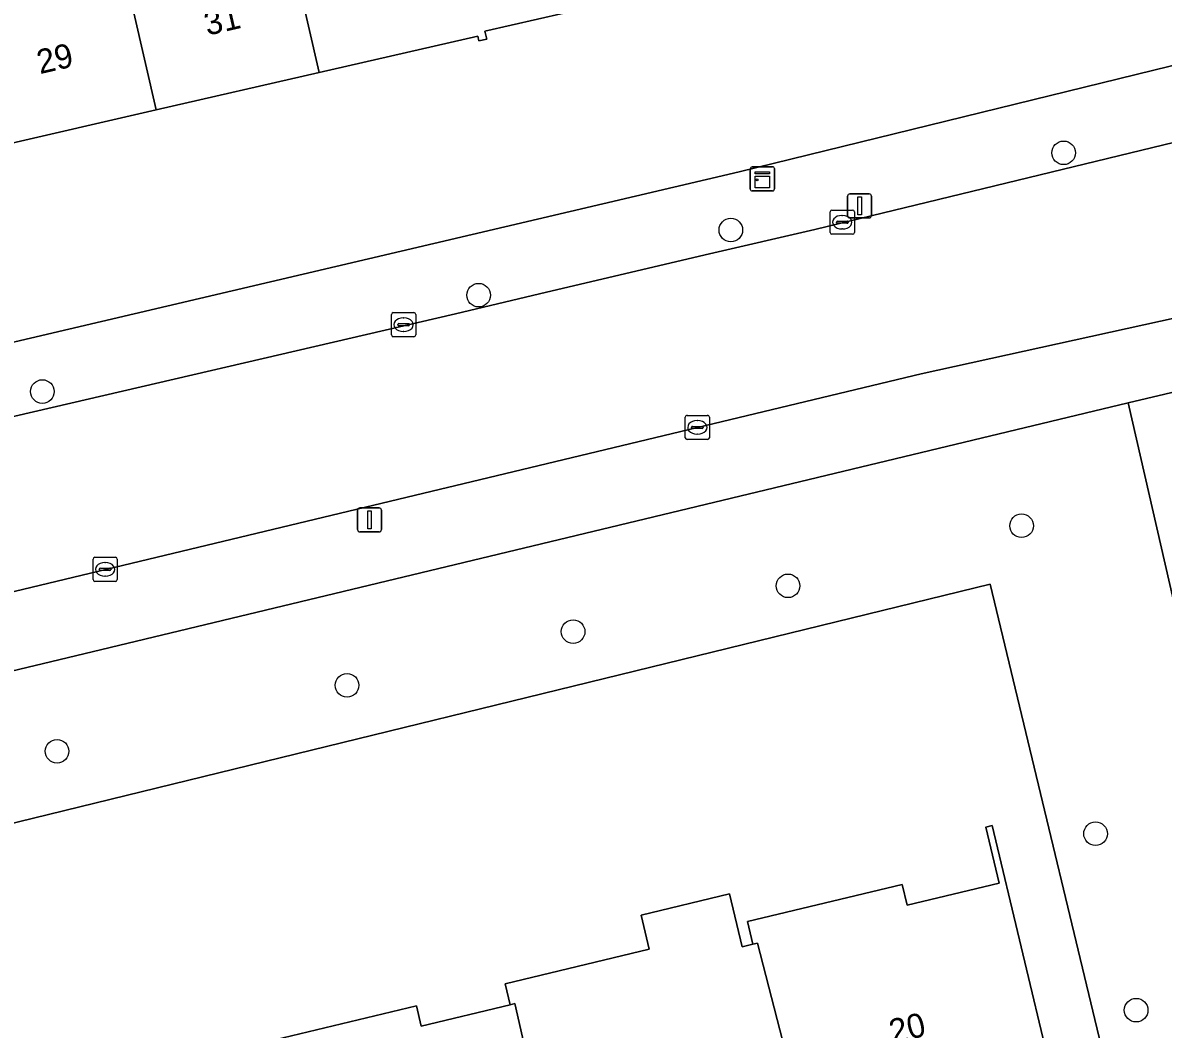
# Model space of a CAD drawing. Extents: x 162026 to 163502, y 387295 to 388169.
# Drawn here: x 163072.65 to 163119.9, y 387764.22 to 387805.9 of the extents above; entities that cross this region are included whole.
import ezdxf

# ---------------------------------------------------------------- set-up
doc = ezdxf.new("R2010")
doc.units = 0
for name, color, linetype in [('IMGEO_Boom', 7, 'Continuous'), ('IMGEO_Erf', 7, 'Continuous'), ('IMGEO_Groenvoorziening', 7, 'Continuous'), ('IMGEO_Kast', 7, 'Continuous'), ('IMGEO_Kolk', 7, 'Continuous'), ('IMGEO_Lichtmast', 7, 'Continuous'), ('IMGEO_Pand', 7, 'Continuous'), ('IMGEO_Pand_nummerreeks', 7, 'Continuous'), ('IMGEO_Rijbaan_lokaal_open', 7, 'Continuous'), ('IMGEO_Voetpad_open', 7, 'Continuous')]:
    doc.layers.add(name, color=color, linetype=linetype)

msp = doc.modelspace()

# ---------------------------------------------------------------- linework, layer by layer
at = {"layer": 'IMGEO_Boom'}
for centre in [(163115.774, 387800.515), (163101.984, 387797.319), (163091.535, 387794.62), (163073.458, 387790.628), (163114.032, 387785.07), (163104.355, 387782.581), (163095.449, 387780.684), (163086.081, 387778.46), (163074.066, 387775.728), (163117.097, 387772.313), (163118.778, 387765.005)]:
    msp.add_circle(centre, 0.489, dxfattribs=at)
at = {"layer": 'IMGEO_Erf'}
msp.add_lwpolyline([(163093.654, 387812.443), (163096.675, 387813.136), (163098.084, 387806.996), (163095.062, 387806.303), (163091.796, 387805.553), (163091.87, 387805.231), (163091.545, 387805.157), (163091.5, 387805.353), (163084.926, 387803.844), (163078.174, 387802.294), (163071.64, 387800.794), (163071.695, 387800.555), (163071.332, 387800.471), (163069.386, 387808.945), (163069.681, 387809.012), (163069.724, 387808.826), (163074.598, 387809.944), (163076.325, 387810.34), (163083.077, 387811.891), (163089.434, 387813.35), (163088.961, 387815.86), (163089.524, 387816.759), (163092.507, 387817.443)], close=True, dxfattribs=at)
for points in [[(163070.247, 387792.203), (163102.324, 387799.729), (163120.914, 387804.286)], [(163118.461, 387758.815), (163112.724, 387782.656), (163067.318, 387771.549), (163069.587, 387762.107)], [(163082.393, 387763.609), (163088.956, 387765.18), (163089.156, 387764.345), (163092.846, 387765.228), (163092.638, 387766.097), (163098.605, 387767.525), (163098.266, 387768.942), (163101.924, 387769.818), (163102.448, 387767.629), (163102.898, 387767.737), (163102.673, 387768.679), (163109.083, 387770.213), (163109.29, 387769.347), (163113.101, 387770.259), (163112.544, 387772.585), (163112.807, 387772.648), (163115.212, 387762.597)]]:
    msp.add_lwpolyline(points, dxfattribs=at)
at = {"layer": 'IMGEO_Groenvoorziening'}
msp.add_lwpolyline([(163136.339, 387794.384), (163118.446, 387790.157), (163125.27, 387760.423), (163144.393, 387764.941), (163143.741, 387767.71), (163137.65, 387793.586)], dxfattribs=at)
msp.add_lwpolyline([(163112.724, 387782.656), (163118.461, 387758.815), (163125.27, 387760.423), (163118.446, 387790.157), (163074.487, 387779.595), (163065.879, 387777.538), (163067.318, 387771.549)], close=True, dxfattribs=at)
at = {"layer": 'IMGEO_Kast'}
for p, q in [((163102.866, 387799.936), (163103.707, 387799.936)), ((163103.707, 387799.936), (163102.866, 387799.936)), ((163102.791, 387799.011), (163102.791, 387799.852)), ((163102.791, 387799.852), (163102.791, 387799.011)), ((163103.791, 387799.861), (163103.791, 387799.02)), ((163103.791, 387799.02), (163103.791, 387799.861)), ((163103.716, 387798.936), (163102.875, 387798.936)), ((163102.875, 387798.936), (163103.716, 387798.936))]:
    msp.add_line(p, q, dxfattribs=at)
for points in [[(163102.986, 387799.726), (163103.586, 387799.726), (163103.586, 387799.641), (163102.986, 387799.641), (163102.986, 387799.726)], [(163102.986, 387799.551), (163103.586, 387799.551), (163103.586, 387799.062), (163102.986, 387799.062), (163102.986, 387799.551)]]:
    msp.add_lwpolyline(points, dxfattribs=at)
msp.add_circle((163103.07, 387799.4), 0.0377, dxfattribs=at)
for centre, start, end in [((163102.869, 387799.858), 92.4484, 184.2845), ((163102.869, 387799.858), 92.4484, 184.2845), ((163103.713, 387799.858), 2.4484, 94.2845), ((163103.713, 387799.858), 2.4484, 94.2845), ((163102.869, 387799.014), 182.4484, 274.2845), ((163102.869, 387799.014), 182.4484, 274.2845), ((163103.713, 387799.014), 272.4484, 4.2845), ((163103.713, 387799.014), 272.4484, 4.2845)]:
    msp.add_arc(centre, 0.0779, start, end, dxfattribs=at)
at = {"layer": 'IMGEO_Kolk'}
for p, q in [((163106.101, 387797.217), (163106.101, 387798.069)), ((163106.176, 387798.143), (163107.028, 387798.143)), ((163107.102, 387798.069), (163107.102, 387797.217)), ((163106.36, 387797.637), (163106.36, 387797.649)), ((163106.798, 387797.6), (163106.4, 387797.6)), ((163106.403, 387797.686), (163106.801, 387797.686)), ((163106.589, 387797.923), (163106.614, 387797.923)), ((163106.844, 387797.649), (163106.844, 387797.637)), ((163107.028, 387797.143), (163106.176, 387797.143)), ((163106.612, 387797.363), (163106.587, 387797.363)), ((163087.925, 387792.972), (163087.925, 387793.824)), ((163088, 387793.898), (163088.852, 387793.898)), ((163088.926, 387793.824), (163088.926, 387792.972)), ((163088.184, 387793.392), (163088.184, 387793.404)), ((163088.622, 387793.355), (163088.224, 387793.355)), ((163088.227, 387793.441), (163088.625, 387793.441)), ((163088.413, 387793.678), (163088.438, 387793.678)), ((163088.668, 387793.404), (163088.668, 387793.392)), ((163088.852, 387792.898), (163088, 387792.898)), ((163088.436, 387793.118), (163088.411, 387793.118)), ((163100.097, 387788.717), (163100.097, 387789.569)), ((163100.172, 387789.643), (163101.024, 387789.643)), ((163101.098, 387789.569), (163101.098, 387788.717)), ((163100.356, 387789.137), (163100.356, 387789.149)), ((163100.794, 387789.1), (163100.396, 387789.1)), ((163100.399, 387789.186), (163100.797, 387789.186)), ((163100.585, 387789.423), (163100.61, 387789.423)), ((163100.84, 387789.149), (163100.84, 387789.137)), ((163101.024, 387788.643), (163100.172, 387788.643)), ((163100.608, 387788.863), (163100.583, 387788.863)), ((163075.559, 387782.838), (163075.559, 387783.69)), ((163075.634, 387783.764), (163076.486, 387783.764)), ((163076.047, 387783.544), (163076.072, 387783.544)), ((163076.56, 387783.69), (163076.56, 387782.838)), ((163075.818, 387783.258), (163075.818, 387783.27)), ((163076.256, 387783.221), (163075.858, 387783.221)), ((163075.861, 387783.307), (163076.259, 387783.307)), ((163076.07, 387782.984), (163076.045, 387782.984)), ((163076.302, 387783.27), (163076.302, 387783.258)), ((163076.486, 387782.764), (163075.634, 387782.764))]:
    msp.add_line(p, q, dxfattribs=at)
for points in [[(163106.101, 387797.217), (163106.101, 387798.069)], [(163106.176, 387798.143), (163107.028, 387798.143)], [(163107.102, 387798.069), (163107.102, 387797.217)], [(163107.028, 387797.143), (163106.176, 387797.143)], [(163087.925, 387792.972), (163087.925, 387793.824)], [(163088, 387793.898), (163088.852, 387793.898)], [(163088.926, 387793.824), (163088.926, 387792.972)], [(163088.852, 387792.898), (163088, 387792.898)], [(163100.097, 387788.717), (163100.097, 387789.569)], [(163100.172, 387789.643), (163101.024, 387789.643)], [(163101.098, 387789.569), (163101.098, 387788.717)], [(163101.024, 387788.643), (163100.172, 387788.643)], [(163075.559, 387782.838), (163075.559, 387783.69)], [(163075.634, 387783.764), (163076.486, 387783.764)], [(163076.56, 387783.69), (163076.56, 387782.838)], [(163076.486, 387782.764), (163075.634, 387782.764)]]:
    msp.add_lwpolyline(points, dxfattribs=at)
for centre, radius, start, end in [((163106.178, 387798.067), 0.0765, 91.552, 178.448), ((163106.178, 387798.067), 0.0765, 91.552, 178.448), ((163107.026, 387798.067), 0.0765, 1.552, 88.448), ((163107.026, 387798.067), 0.0765, 1.552, 88.448), ((163106.4, 387797.646), 0.0403, 85.8775, 175.7526), ((163106.397, 387797.636), 0.0366, 178.938, 274.7102), ((163106.801, 387797.643), 0.043, 264.8664, 352.4533), ((163106.805, 387797.648), 0.0386, 1.7309, 96.639), ((163106.178, 387797.219), 0.0765, 181.552, 268.448), ((163106.178, 387797.219), 0.0765, 181.552, 268.448), ((163107.026, 387797.219), 0.0765, 271.552, 358.448), ((163107.026, 387797.219), 0.0765, 271.552, 358.448), ((163088.002, 387793.822), 0.0765, 91.552, 178.448), ((163088.002, 387793.822), 0.0765, 91.552, 178.448), ((163088.85, 387793.822), 0.0765, 1.552, 88.448), ((163088.85, 387793.822), 0.0765, 1.552, 88.448), ((163088.224, 387793.401), 0.0403, 85.8775, 175.7526), ((163088.221, 387793.391), 0.0366, 178.938, 274.7102), ((163088.625, 387793.398), 0.043, 264.8664, 352.4533), ((163088.629, 387793.403), 0.0386, 1.7309, 96.639), ((163088.002, 387792.974), 0.0765, 181.552, 268.448), ((163088.002, 387792.974), 0.0765, 181.552, 268.448), ((163088.85, 387792.974), 0.0765, 271.552, 358.448), ((163088.85, 387792.974), 0.0765, 271.552, 358.448), ((163100.174, 387789.567), 0.0765, 91.552, 178.448), ((163100.174, 387789.567), 0.0765, 91.552, 178.448), ((163101.022, 387789.567), 0.0765, 1.552, 88.448), ((163101.022, 387789.567), 0.0765, 1.552, 88.448), ((163100.396, 387789.146), 0.0403, 85.8775, 175.7526), ((163100.393, 387789.136), 0.0366, 178.938, 274.7102), ((163100.797, 387789.143), 0.043, 264.8664, 352.4533), ((163100.801, 387789.148), 0.0386, 1.7309, 96.639), ((163100.174, 387788.719), 0.0765, 181.552, 268.448), ((163100.174, 387788.719), 0.0765, 181.552, 268.448), ((163101.022, 387788.719), 0.0765, 271.552, 358.448), ((163101.022, 387788.719), 0.0765, 271.552, 358.448), ((163075.636, 387783.688), 0.0765, 91.552, 178.448), ((163075.636, 387783.688), 0.0765, 91.552, 178.448), ((163076.484, 387783.688), 0.0765, 1.552, 88.448), ((163076.484, 387783.688), 0.0765, 1.552, 88.448), ((163075.858, 387783.267), 0.0403, 85.8775, 175.7526), ((163075.855, 387783.257), 0.0366, 178.938, 274.7102), ((163076.259, 387783.264), 0.043, 264.8664, 352.4533), ((163076.263, 387783.269), 0.0386, 1.7309, 96.639), ((163075.636, 387782.84), 0.0765, 181.552, 268.448), ((163075.636, 387782.84), 0.0765, 181.552, 268.448), ((163076.484, 387782.84), 0.0765, 271.552, 358.448), ((163076.484, 387782.84), 0.0765, 271.552, 358.448)]:
    msp.add_arc(centre, radius, start, end, dxfattribs=at)
for centre, major_axis, ratio, start_param, end_param in [((163106.588, 387797.643), (-0.387, 0.002), 0.722429, 4.712389, 7.853982), ((163106.613, 387797.643), (-0.39, 0.002), 0.717154, 1.570796, 4.712389), ((163088.412, 387793.398), (-0.387, 0.002), 0.722429, 4.712389, 7.853982), ((163088.437, 387793.398), (-0.39, 0.002), 0.717154, 1.570796, 4.712389), ((163100.584, 387789.143), (-0.387, 0.002), 0.722429, 4.712389, 7.853982), ((163100.609, 387789.143), (-0.39, 0.002), 0.717154, 1.570796, 4.712389), ((163076.046, 387783.264), (-0.387, 0.002), 0.722429, 4.712389, 7.853982), ((163076.071, 387783.264), (-0.39, 0.002), 0.717154, 1.570796, 4.712389)]:
    msp.add_ellipse(centre, major_axis=major_axis, ratio=ratio, start_param=start_param, end_param=end_param, dxfattribs=at)
at = {"layer": 'IMGEO_Lichtmast'}
for p, q in [((163106.822, 387797.918), (163106.822, 387798.718)), ((163106.822, 387798.718), (163106.822, 387797.918)), ((163106.922, 387798.818), (163107.712, 387798.818)), ((163107.712, 387798.818), (163106.922, 387798.818)), ((163107.812, 387798.718), (163107.812, 387797.918)), ((163107.812, 387797.918), (163107.812, 387798.718)), ((163107.712, 387797.818), (163106.922, 387797.818)), ((163106.922, 387797.818), (163107.712, 387797.818)), ((163086.617, 387785.811), (163087.407, 387785.811)), ((163087.407, 387785.811), (163086.617, 387785.811)), ((163086.517, 387784.911), (163086.517, 387785.711)), ((163086.517, 387785.711), (163086.517, 387784.911)), ((163087.507, 387785.711), (163087.507, 387784.911)), ((163087.507, 387784.911), (163087.507, 387785.711)), ((163087.407, 387784.811), (163086.617, 387784.811)), ((163086.617, 387784.811), (163087.407, 387784.811))]:
    msp.add_line(p, q, dxfattribs=at)
for points in [[(163107.242, 387798.693), (163107.392, 387798.693), (163107.392, 387797.943), (163107.242, 387797.943), (163107.242, 387798.693)], [(163086.937, 387785.686), (163087.087, 387785.686), (163087.087, 387784.936), (163086.937, 387784.936), (163086.937, 387785.686)]]:
    msp.add_lwpolyline(points, dxfattribs=at)
for centre, start, end in [((163106.922, 387798.718), 90, 180), ((163106.922, 387798.718), 90, 180), ((163107.712, 387798.718), 0, 90), ((163107.712, 387798.718), 360, 90), ((163106.922, 387797.918), 180, 270), ((163106.922, 387797.918), 180, 270), ((163107.712, 387797.918), 270, 0), ((163107.712, 387797.918), 270, 0), ((163086.617, 387785.711), 90, 180), ((163086.617, 387785.711), 90, 180), ((163087.407, 387785.711), 0, 90), ((163087.407, 387785.711), 360, 90), ((163086.617, 387784.911), 180, 270), ((163086.617, 387784.911), 180, 270), ((163087.407, 387784.911), 270, 0), ((163087.407, 387784.911), 270, 0)]:
    msp.add_arc(centre, 0.1, start, end, dxfattribs=at)
at = {"layer": 'IMGEO_Pand'}
for points in [[(163095.062, 387806.303), (163093.654, 387812.443), (163092.507, 387817.443), (163089.524, 387816.759), (163088.961, 387815.86), (163089.434, 387813.35), (163083.077, 387811.891), (163084.926, 387803.844), (163091.5, 387805.353), (163091.545, 387805.157), (163091.87, 387805.231), (163091.796, 387805.553)], [(163083.077, 387811.891), (163076.325, 387810.34), (163078.174, 387802.294), (163084.926, 387803.844)], [(163076.325, 387810.34), (163074.598, 387809.944), (163069.724, 387808.826), (163069.681, 387809.012), (163069.386, 387808.945), (163071.332, 387800.471), (163071.695, 387800.555), (163071.64, 387800.794), (163078.174, 387802.294)], [(163112.807, 387772.648), (163112.544, 387772.585), (163113.101, 387770.259), (163109.29, 387769.347), (163109.083, 387770.213), (163102.673, 387768.679), (163102.898, 387767.737), (163103.095, 387767.782), (163105.06, 387760.122), (163104.866, 387760.073), (163105.209, 387758.638), (163109.849, 387759.749), (163109.494, 387761.229), (163110.873, 387761.559), (163111.323, 387761.667), (163115.212, 387762.597)], [(163103.095, 387767.782), (163102.898, 387767.737), (163102.448, 387767.629), (163101.924, 387769.818), (163098.266, 387768.942), (163098.605, 387767.525), (163092.638, 387766.097), (163092.846, 387765.228), (163093.039, 387765.277), (163094.764, 387757.697), (163094.568, 387757.648), (163094.93, 387756.132), (163099.631, 387757.257), (163099.277, 387758.736), (163100.716, 387759.08), (163101.044, 387759.159), (163104.866, 387760.073), (163105.06, 387760.122)], [(163093.039, 387765.277), (163092.846, 387765.228), (163089.156, 387764.345), (163088.956, 387765.18), (163082.393, 387763.609), (163082.626, 387762.639), (163082.82, 387762.687), (163084.555, 387755.147), (163084.359, 387755.1), (163084.702, 387753.666), (163089.442, 387754.801), (163089.075, 387756.334), (163090.52, 387756.679), (163090.803, 387756.747), (163094.568, 387757.648), (163094.764, 387757.697)]]:
    msp.add_lwpolyline(points, close=True, dxfattribs=at)
at = {"layer": 'IMGEO_Rijbaan_lokaal_open'}
for points in [[(163122.722, 387801.529), (163105.465, 387797.346), (163101.106, 387796.333), (163094.351, 387794.745), (163090.579, 387793.844), (163070.931, 387789.294), (163052.743, 387784.982), (163034.26, 387780.55), (163031.498, 387779.888), (163000, 387772.335), (162971.634, 387765.701), (162971.108, 387765.577), (162968.341, 387765.076), (162965.539, 387764.824), (162962.719, 387764.894), (162918.695, 387766.118), (162917.37, 387766.165), (162914.9, 387766.271), (162912.957, 387766.355), (162911.453, 387766.405), (162911.219, 387759.305)], [(163109.875, 387791.368), (163124.751, 387794.639)], [(163031.703, 387772.606), (163109.875, 387791.368)]]:
    msp.add_lwpolyline(points, dxfattribs=at)
at = {"layer": 'IMGEO_Voetpad_open'}
for points in [[(163126.686, 387805.5), (163120.914, 387804.286), (163102.324, 387799.729), (163070.247, 387792.203), (163065.551, 387790.837)], [(163105.465, 387797.346), (163122.722, 387801.529)], [(163070.931, 387789.294), (163090.579, 387793.844), (163094.351, 387794.745), (163101.106, 387796.333), (163105.465, 387797.346)], [(163124.751, 387794.639), (163109.875, 387791.368), (163031.703, 387772.606)], [(163074.487, 387779.595), (163118.446, 387790.157), (163136.339, 387794.384)], [(163027.366, 387768.361), (163032.217, 387769.412), (163039.884, 387771.309), (163042.082, 387771.853), (163065.879, 387777.538), (163074.487, 387779.595)]]:
    msp.add_lwpolyline(points, dxfattribs=at)

# ---------------------------------------------------------------- texts
at = {"layer": 'IMGEO_Pand_nummerreeks'}
for s, rotation, p in [('31', 12.9287, (163080.291, 387805.365)), ('29', 12.9287, (163073.356, 387803.773)), ('20', 13.6077, (163108.683, 387763.609))]:
    msp.add_text(s, height=1, rotation=rotation, dxfattribs=at).set_placement(p)

doc.saveas('drawing.dxf')
